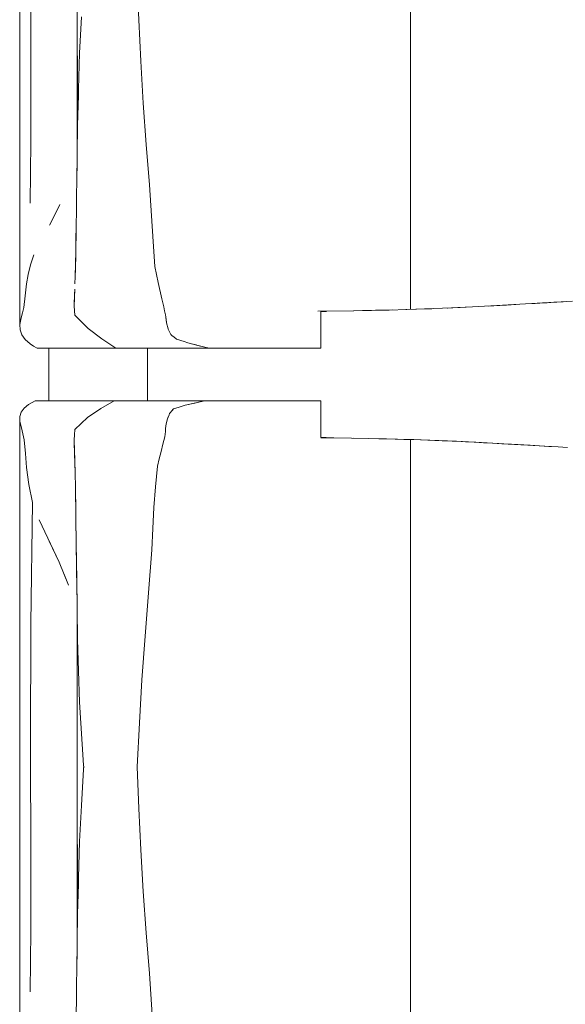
# Model space of a CAD drawing. Header units: millimetres. Extents: x -261 to 187, y -214 to 106.
# Tile 740 of 1056: x -203.547 to -203.131, y 7.965 to 8.716. Entities that reach past the tile are written whole.
import ezdxf

# ---------------------------------------------------------------- set-up
doc = ezdxf.new("R2010")
doc.units = ezdxf.units.MM
doc.header["$LTSCALE"] = 0.005
doc.header["$MEASUREMENT"] = 0
doc.layers.add('IFC-Elemento de mobília-Contorno', color=9, linetype='Continuous', lineweight=5)
doc.layers.add('IFC-Laje-Contorno', color=9, linetype='Continuous', lineweight=5)

msp = doc.modelspace()

# ---------------------------------------------------------------- linework, layer by layer
at = {"layer": 'IFC-Elemento de mobília-Contorno', "lineweight": 5}
for p, q in [((-203.5037, 8.60834), (-203.5037, 8.86946)), ((-203.54743, 8.8607), (-203.54742, 8.65076)), ((-203.53913, 8.76387), (-203.53893, 8.67573)), ((-203.45797, 8.74728), (-203.4566, 8.71543)), ((-203.24955, 8.69429), (-203.24955, 8.73176)), ((-203.50173, 8.69016), (-203.50025, 8.71781)), ((-203.4566, 8.71543), (-203.45517, 8.68391)), ((-203.24959, 8.64521), (-203.24955, 8.69429)), ((-203.50338, 8.63513), (-203.50338, 8.68799)), ((-203.50256, 8.66264), (-203.50173, 8.69016)), ((-203.45517, 8.68391), (-203.45319, 8.65204)), ((-203.53893, 8.67573), (-203.5389, 8.62246)), ((-203.5027, 8.65785), (-203.50256, 8.66264)), ((-203.50338, 8.63513), (-203.5027, 8.65785)), ((-203.54742, 8.65076), (-203.54734, 8.48314)), ((-203.45319, 8.65204), (-203.45101, 8.62052)), ((-203.24959, 8.64521), (-203.24956, 8.61319)), ((-203.50363, 8.61366), (-203.50338, 8.63513)), ((-203.53933, 8.57566), (-203.5389, 8.62246)), ((-203.45101, 8.62052), (-203.44859, 8.58962)), ((-203.5039, 8.59162), (-203.50363, 8.61366)), ((-203.24956, 8.57873), (-203.24956, 8.61319)), ((-203.50389, 8.59227), (-203.5037, 8.60834)), ((-203.50402, 8.58202), (-203.50389, 8.59227)), ((-203.50394, 8.58886), (-203.5039, 8.59162)), ((-203.44859, 8.58962), (-203.44634, 8.55812)), ((-203.50418, 8.57021), (-203.50402, 8.58202)), ((-203.52473, 8.55896), (-203.51675, 8.57468)), ((-203.52074, 8.56682), (-203.51675, 8.57468)), ((-203.50417, 8.5705), (-203.50408, 8.57786)), ((-203.24956, 8.57873), (-203.24955, 8.53682)), ((-203.52473, 8.55896), (-203.52074, 8.56682)), ((-203.50433, 8.55841), (-203.50418, 8.57021)), ((-203.50422, 8.56662), (-203.50417, 8.5705)), ((-203.50451, 8.5475), (-203.50433, 8.55841)), ((-203.44634, 8.55812), (-203.4454, 8.5428)), ((-203.50457, 8.54424), (-203.50446, 8.54962)), ((-203.50446, 8.54962), (-203.50438, 8.5555)), ((-203.50469, 8.53658), (-203.50451, 8.5475)), ((-203.4454, 8.5428), (-203.44447, 8.52748)), ((-203.53909, 8.52871), (-203.53659, 8.5362)), ((-203.505, 8.52544), (-203.50469, 8.53658)), ((-203.50486, 8.52894), (-203.50477, 8.53395)), ((-203.24956, 8.49474), (-203.24955, 8.53682)), ((-203.54097, 8.52139), (-203.53909, 8.52871)), ((-203.50514, 8.52036), (-203.50486, 8.52894)), ((-203.44447, 8.52748), (-203.44313, 8.52131)), ((-203.54215, 8.51429), (-203.54097, 8.52139)), ((-203.5053, 8.51429), (-203.505, 8.52544)), ((-203.44313, 8.52131), (-203.4418, 8.51515)), ((-203.54318, 8.50518), (-203.54215, 8.51429)), ((-203.4418, 8.51515), (-203.43914, 8.50281)), ((-203.5442, 8.49609), (-203.54318, 8.50518)), ((-203.5059, 8.49831), (-203.5056, 8.5063)), ((-203.50569, 8.50355), (-203.50547, 8.51003)), ((-203.5056, 8.5063), (-203.50555, 8.50782)), ((-203.50591, 8.49707), (-203.50569, 8.50355)), ((-203.50591, 8.49707), (-203.50534, 8.49035)), ((-203.5059, 8.49831), (-203.50588, 8.49803)), ((-203.43914, 8.50281), (-203.4384, 8.49977)), ((-203.4384, 8.49977), (-203.43767, 8.49674)), ((-203.43767, 8.49674), (-203.43694, 8.49371)), ((-203.22515, 8.49562), (-203.21158, 8.4962)), ((-203.21334, 8.49616), (-203.20224, 8.49668)), ((-203.21158, 8.4962), (-203.19761, 8.49693)), ((-203.19761, 8.49693), (-203.18363, 8.49765)), ((-203.19021, 8.49731), (-203.18136, 8.4978)), ((-203.18363, 8.49765), (-203.16185, 8.49889)), ((-203.18363, 8.49765), (-203.17638, 8.49806)), ((-203.18136, 8.4978), (-203.17336, 8.49824)), ((-203.17638, 8.49806), (-203.16912, 8.49847)), ((-203.17336, 8.49824), (-203.17129, 8.49835)), ((-203.16185, 8.49889), (-203.15459, 8.4993)), ((-203.16185, 8.49889), (-203.15712, 8.49916)), ((-203.15712, 8.49916), (-203.14888, 8.49963)), ((-203.15459, 8.4993), (-203.14743, 8.49972)), ((-203.14888, 8.49963), (-203.13462, 8.50046)), ((-203.14888, 8.49963), (-203.14532, 8.49984)), ((-203.14743, 8.49972), (-203.12592, 8.50096)), ((-203.14743, 8.49972), (-203.13309, 8.50055)), ((-203.14743, 8.49972), (-203.14026, 8.50013)), ((-203.14026, 8.50013), (-203.13309, 8.50055)), ((-203.54628, 8.48822), (-203.54524, 8.49215)), ((-203.54524, 8.49215), (-203.5442, 8.49609)), ((-203.50534, 8.49035), (-203.5003, 8.48522)), ((-203.43694, 8.49371), (-203.4362, 8.49067)), ((-203.4362, 8.49067), (-203.43603, 8.48918)), ((-203.43603, 8.48918), (-203.43553, 8.4847)), ((-203.43603, 8.48918), (-203.4357, 8.48619)), ((-203.32019, 8.49333), (-203.29276, 8.49374)), ((-203.31774, 8.49314), (-203.31556, 8.49314)), ((-203.31774, 8.47834), (-203.31774, 8.49314)), ((-203.31556, 8.49314), (-203.31358, 8.49314)), ((-203.29287, 8.49373), (-203.27923, 8.494)), ((-203.28621, 8.49386), (-203.27614, 8.49406)), ((-203.27923, 8.494), (-203.26571, 8.49425)), ((-203.27614, 8.49406), (-203.26326, 8.49432)), ((-203.26571, 8.49425), (-203.25221, 8.49465)), ((-203.25306, 8.49463), (-203.25274, 8.49464)), ((-203.25274, 8.49464), (-203.23714, 8.49515)), ((-203.25274, 8.49464), (-203.24494, 8.49489)), ((-203.25221, 8.49465), (-203.23871, 8.49505)), ((-203.24494, 8.49489), (-203.23714, 8.49515)), ((-203.23871, 8.49505), (-203.22515, 8.49562)), ((-203.23714, 8.49515), (-203.23336, 8.49527)), ((-203.22118, 8.49579), (-203.21334, 8.49616)), ((-203.22117, 8.49579), (-203.21334, 8.49616)), ((-203.54734, 8.48314), (-203.54628, 8.48822)), ((-203.54734, 8.48314), (-203.54719, 8.47903)), ((-203.5003, 8.48522), (-203.49525, 8.48009)), ((-203.4357, 8.48619), (-203.43553, 8.4847)), ((-203.43553, 8.4847), (-203.43519, 8.48344)), ((-203.43519, 8.48344), (-203.43451, 8.48093)), ((-203.54719, 8.47903), (-203.54582, 8.47531)), ((-203.54582, 8.47531), (-203.54333, 8.47176)), ((-203.49525, 8.48009), (-203.48471, 8.47225)), ((-203.43451, 8.48093), (-203.43417, 8.47967)), ((-203.43417, 8.47967), (-203.43368, 8.47864)), ((-203.43368, 8.47864), (-203.43319, 8.47762)), ((-203.43319, 8.47762), (-203.4327, 8.47659)), ((-203.4327, 8.47659), (-203.43221, 8.47556)), ((-203.43221, 8.47556), (-203.43111, 8.47466)), ((-203.43111, 8.47466), (-203.43, 8.47377)), ((-203.43, 8.47377), (-203.42779, 8.47197)), ((-203.31774, 8.46508), (-203.31774, 8.47834)), ((-203.54333, 8.47176), (-203.53949, 8.46836)), ((-203.53949, 8.46836), (-203.53683, 8.46672)), ((-203.53683, 8.46672), (-203.53417, 8.46508)), ((-203.48471, 8.47225), (-203.4742, 8.46508)), ((-203.42779, 8.47197), (-203.42209, 8.47022)), ((-203.42209, 8.47022), (-203.41923, 8.46934)), ((-203.41923, 8.46934), (-203.41638, 8.46845)), ((-203.41638, 8.46845), (-203.40625, 8.46593)), ((-203.41638, 8.46845), (-203.40962, 8.46677)), ((-203.41638, 8.46845), (-203.413, 8.46761)), ((-203.53417, 8.46508), (-203.4742, 8.46508)), ((-203.4742, 8.46508), (-203.43292, 8.46508)), ((-203.44997, 8.42501), (-203.44997, 8.46508)), ((-203.43292, 8.46508), (-203.40287, 8.46508)), ((-203.40625, 8.46593), (-203.40287, 8.46508)), ((-203.40287, 8.46508), (-203.40089, 8.46508)), ((-203.40089, 8.46508), (-203.39893, 8.46508)), ((-203.39893, 8.46508), (-203.397, 8.46508)), ((-203.397, 8.46508), (-203.39508, 8.46508)), ((-203.39508, 8.46508), (-203.39316, 8.46508)), ((-203.39316, 8.46508), (-203.39124, 8.46508)), ((-203.39124, 8.46508), (-203.38931, 8.46508)), ((-203.38931, 8.46508), (-203.38736, 8.46508)), ((-203.38736, 8.46508), (-203.38538, 8.46508)), ((-203.38538, 8.46508), (-203.38337, 8.46508)), ((-203.38337, 8.46508), (-203.38131, 8.46508)), ((-203.38131, 8.46508), (-203.37921, 8.46508)), ((-203.37921, 8.46508), (-203.37705, 8.46508)), ((-203.37705, 8.46508), (-203.37486, 8.46508)), ((-203.37486, 8.46508), (-203.37267, 8.46508)), ((-203.37267, 8.46508), (-203.37048, 8.46508)), ((-203.37048, 8.46508), (-203.36833, 8.46508)), ((-203.36833, 8.46508), (-203.36623, 8.46508)), ((-203.36623, 8.46508), (-203.36419, 8.46508)), ((-203.36419, 8.46508), (-203.36225, 8.46508)), ((-203.36225, 8.46508), (-203.36042, 8.46508)), ((-203.36042, 8.46508), (-203.35869, 8.46508)), ((-203.35869, 8.46508), (-203.35703, 8.46508)), ((-203.35703, 8.46508), (-203.35541, 8.46508)), ((-203.35541, 8.46508), (-203.35379, 8.46508)), ((-203.35379, 8.46508), (-203.35213, 8.46508)), ((-203.35213, 8.46508), (-203.35042, 8.46508)), ((-203.35042, 8.46508), (-203.3486, 8.46508)), ((-203.3486, 8.46508), (-203.34666, 8.46508)), ((-203.34666, 8.46508), (-203.34459, 8.46508)), ((-203.34459, 8.46508), (-203.3424, 8.46508)), ((-203.3424, 8.46508), (-203.34011, 8.46508)), ((-203.34011, 8.46508), (-203.33774, 8.46508)), ((-203.33774, 8.46508), (-203.33529, 8.46508)), ((-203.33529, 8.46508), (-203.33278, 8.46508)), ((-203.33278, 8.46508), (-203.33022, 8.46508)), ((-203.33022, 8.46508), (-203.32764, 8.46508)), ((-203.32764, 8.46508), (-203.32506, 8.46508)), ((-203.32506, 8.46508), (-203.32252, 8.46508)), ((-203.32252, 8.46508), (-203.32007, 8.46508)), ((-203.32007, 8.46508), (-203.31774, 8.46508)), ((-203.54399, 8.41935), (-203.54059, 8.42222)), ((-203.54059, 8.42222), (-203.53573, 8.42501)), ((-203.53573, 8.42501), (-203.47548, 8.42501)), ((-203.48558, 8.41907), (-203.47548, 8.42501)), ((-203.47548, 8.42501), (-203.40633, 8.42501)), ((-203.46022, 8.42501), (-203.44997, 8.42501)), ((-203.42574, 8.42026), (-203.42136, 8.42168)), ((-203.42355, 8.42097), (-203.42136, 8.42168)), ((-203.42136, 8.42168), (-203.40633, 8.42501)), ((-203.42136, 8.42168), (-203.41384, 8.42334)), ((-203.41384, 8.42334), (-203.41008, 8.42418)), ((-203.41008, 8.42418), (-203.40633, 8.42501)), ((-203.40802, 8.42501), (-203.40501, 8.42501)), ((-203.40633, 8.42501), (-203.40435, 8.42501)), ((-203.40501, 8.42501), (-203.40219, 8.42501)), ((-203.40435, 8.42501), (-203.40237, 8.42501)), ((-203.40237, 8.42501), (-203.40042, 8.42501)), ((-203.40042, 8.42501), (-203.39848, 8.42501)), ((-203.39848, 8.42501), (-203.39656, 8.42501)), ((-203.39656, 8.42501), (-203.39466, 8.42501)), ((-203.39466, 8.42501), (-203.39276, 8.42501)), ((-203.39276, 8.42501), (-203.39085, 8.42501)), ((-203.39085, 8.42501), (-203.38893, 8.42501)), ((-203.38893, 8.42501), (-203.38699, 8.42501)), ((-203.38699, 8.42501), (-203.38502, 8.42501)), ((-203.38502, 8.42501), (-203.38301, 8.42501)), ((-203.38301, 8.42501), (-203.38096, 8.42501)), ((-203.38096, 8.42501), (-203.37886, 8.42501)), ((-203.37886, 8.42501), (-203.37672, 8.42501)), ((-203.37672, 8.42501), (-203.37454, 8.42501)), ((-203.37454, 8.42501), (-203.37236, 8.42501)), ((-203.37236, 8.42501), (-203.3702, 8.42501)), ((-203.3702, 8.42501), (-203.36806, 8.42501)), ((-203.36806, 8.42501), (-203.36598, 8.42501)), ((-203.36598, 8.42501), (-203.36397, 8.42501)), ((-203.36397, 8.42501), (-203.36206, 8.42501)), ((-203.36206, 8.42501), (-203.36025, 8.42501)), ((-203.36025, 8.42501), (-203.35854, 8.42501)), ((-203.35854, 8.42501), (-203.3569, 8.42501)), ((-203.3569, 8.42501), (-203.35529, 8.42501)), ((-203.35529, 8.42501), (-203.35368, 8.42501)), ((-203.35368, 8.42501), (-203.35203, 8.42501)), ((-203.35203, 8.42501), (-203.35033, 8.42501)), ((-203.35033, 8.42501), (-203.34852, 8.42501)), ((-203.34852, 8.42501), (-203.34659, 8.42501)), ((-203.34659, 8.42501), (-203.34452, 8.42501)), ((-203.34452, 8.42501), (-203.34235, 8.42501)), ((-203.34235, 8.42501), (-203.34008, 8.42501)), ((-203.34008, 8.42501), (-203.33772, 8.42501)), ((-203.33772, 8.42501), (-203.33529, 8.42501)), ((-203.33529, 8.42501), (-203.33279, 8.42501)), ((-203.33279, 8.42501), (-203.33026, 8.42501)), ((-203.33026, 8.42501), (-203.32769, 8.42501)), ((-203.32769, 8.42501), (-203.32513, 8.42501)), ((-203.32513, 8.42501), (-203.32262, 8.42501)), ((-203.32262, 8.42501), (-203.32018, 8.42501)), ((-203.32018, 8.42501), (-203.31786, 8.42501)), ((-203.31786, 8.41175), (-203.31786, 8.42501)), ((-203.54732, 8.41299), (-203.54618, 8.41631)), ((-203.54618, 8.41631), (-203.54399, 8.41935)), ((-203.49574, 8.4124), (-203.48558, 8.41907)), ((-203.43486, 8.41121), (-203.43356, 8.41427)), ((-203.43443, 8.41223), (-203.43356, 8.41427)), ((-203.43356, 8.41427), (-203.43313, 8.41529)), ((-203.43313, 8.41529), (-203.43238, 8.41618)), ((-203.43238, 8.41618), (-203.43163, 8.41706)), ((-203.43163, 8.41706), (-203.43013, 8.41883)), ((-203.43163, 8.41706), (-203.43088, 8.41795)), ((-203.43088, 8.41795), (-203.43013, 8.41883)), ((-203.43013, 8.41883), (-203.42574, 8.42026)), ((-203.42574, 8.42026), (-203.42355, 8.42097)), ((-203.54743, 8.25956), (-203.54732, 8.41299)), ((-203.54732, 8.41299), (-203.54724, 8.40929)), ((-203.54724, 8.40929), (-203.54604, 8.40444)), ((-203.50534, 8.40315), (-203.49574, 8.4124)), ((-203.50534, 8.40315), (-203.50054, 8.40778)), ((-203.50054, 8.40778), (-203.49574, 8.4124)), ((-203.43596, 8.40589), (-203.43541, 8.40855)), ((-203.43596, 8.40589), (-203.43569, 8.40722)), ((-203.43569, 8.40722), (-203.43541, 8.40855)), ((-203.43541, 8.40855), (-203.43486, 8.41121)), ((-203.43486, 8.41121), (-203.43443, 8.41223)), ((-203.31786, 8.39696), (-203.31786, 8.41175)), ((-203.54604, 8.40444), (-203.54497, 8.39986)), ((-203.54497, 8.39986), (-203.5439, 8.39529)), ((-203.50591, 8.39533), (-203.50563, 8.39924)), ((-203.50591, 8.39517), (-203.50563, 8.39916)), ((-203.50563, 8.39924), (-203.50534, 8.40315)), ((-203.50563, 8.39916), (-203.50534, 8.40315)), ((-203.43684, 8.39748), (-203.43662, 8.39959)), ((-203.43662, 8.39959), (-203.4364, 8.40169)), ((-203.4364, 8.40169), (-203.43618, 8.40379)), ((-203.43618, 8.40379), (-203.43596, 8.40589)), ((-203.5439, 8.39529), (-203.54303, 8.38481)), ((-203.50591, 8.39517), (-203.50556, 8.38312)), ((-203.50591, 8.39517), (-203.50568, 8.38714)), ((-203.43962, 8.38631), (-203.43823, 8.39189)), ((-203.43823, 8.39189), (-203.43684, 8.39748)), ((-203.31786, 8.39696), (-203.31567, 8.39696)), ((-203.31786, 8.3969), (-203.30807, 8.39676)), ((-203.31567, 8.39696), (-203.31367, 8.39696)), ((-203.30807, 8.39676), (-203.29448, 8.39656)), ((-203.29448, 8.39656), (-203.28116, 8.39631)), ((-203.29266, 8.39651), (-203.28116, 8.39631)), ((-203.28116, 8.39631), (-203.26783, 8.39606)), ((-203.27367, 8.39617), (-203.25943, 8.39579)), ((-203.26783, 8.39606), (-203.25456, 8.39568)), ((-203.25943, 8.39579), (-203.24684, 8.39546)), ((-203.25456, 8.39568), (-203.24128, 8.3953)), ((-203.24956, 8.39554), (-203.24955, 8.3627)), ((-203.2418, 8.39531), (-203.22538, 8.39461)), ((-203.24128, 8.3953), (-203.22788, 8.39474)), ((-203.22788, 8.39474), (-203.21447, 8.39419)), ((-203.22538, 8.39461), (-203.21682, 8.39425)), ((-203.22538, 8.39461), (-203.21025, 8.39397)), ((-203.21682, 8.39425), (-203.21032, 8.39397)), ((-203.21447, 8.39419), (-203.20069, 8.39348)), ((-203.21447, 8.39419), (-203.20758, 8.39383)), ((-203.20758, 8.39383), (-203.20069, 8.39348)), ((-203.20086, 8.39349), (-203.19961, 8.39342)), ((-203.20069, 8.39348), (-203.1938, 8.39312)), ((-203.19961, 8.39342), (-203.19094, 8.39295)), ((-203.1938, 8.39312), (-203.18691, 8.39277)), ((-203.19094, 8.39295), (-203.18228, 8.39249)), ((-203.19094, 8.39295), (-203.17832, 8.39228)), ((-203.18691, 8.39277), (-203.17977, 8.39236)), ((-203.18228, 8.39249), (-203.17883, 8.39231)), ((-203.17977, 8.39236), (-203.17263, 8.39196)), ((-203.17977, 8.39236), (-203.15836, 8.39116)), ((-203.17977, 8.39236), (-203.16549, 8.39156)), ((-203.17263, 8.39196), (-203.15836, 8.39116)), ((-203.16549, 8.39156), (-203.15836, 8.39116)), ((-203.16424, 8.39149), (-203.15596, 8.39101)), ((-203.15836, 8.39116), (-203.15124, 8.39074)), ((-203.54303, 8.38481), (-203.54215, 8.37434)), ((-203.50568, 8.38753), (-203.50546, 8.37974)), ((-203.50559, 8.38414), (-203.50556, 8.38312)), ((-203.44101, 8.38071), (-203.43962, 8.38631)), ((-203.15596, 8.39101), (-203.14712, 8.3905)), ((-203.15124, 8.39074), (-203.14412, 8.39033)), ((-203.14712, 8.3905), (-203.142, 8.3902)), ((-203.14412, 8.39033), (-203.13701, 8.38992)), ((-203.13701, 8.38992), (-203.12989, 8.38951)), ((-203.50556, 8.38312), (-203.50544, 8.3791)), ((-203.50546, 8.37974), (-203.50521, 8.36955)), ((-203.50544, 8.3791), (-203.50519, 8.3683)), ((-203.4424, 8.37513), (-203.44101, 8.38071)), ((-203.54215, 8.37434), (-203.54046, 8.36126)), ((-203.50521, 8.36955), (-203.50497, 8.35936)), ((-203.44378, 8.35938), (-203.4424, 8.37513)), ((-203.54046, 8.36126), (-203.53768, 8.34761)), ((-203.24955, 8.32656), (-203.24955, 8.3627)), ((-203.50497, 8.35936), (-203.5046, 8.33622)), ((-203.50495, 8.3581), (-203.50493, 8.3575)), ((-203.50493, 8.3575), (-203.5047, 8.34259)), ((-203.44516, 8.34363), (-203.44378, 8.35938)), ((-203.53883, 8.2551), (-203.53768, 8.34761)), ((-203.44591, 8.3276), (-203.44516, 8.34363)), ((-203.53271, 8.33432), (-203.51739, 8.30202)), ((-203.5046, 8.33622), (-203.50431, 8.31537)), ((-203.50458, 8.33532), (-203.50458, 8.33501)), ((-203.50458, 8.33501), (-203.50433, 8.31702)), ((-203.44666, 8.31156), (-203.44591, 8.3276)), ((-203.24955, 8.29075), (-203.24955, 8.32656)), ((-203.52505, 8.31817), (-203.51739, 8.30202)), ((-203.50431, 8.31537), (-203.50416, 8.30403)), ((-203.50431, 8.31512), (-203.50428, 8.31301)), ((-203.50428, 8.31301), (-203.50398, 8.28987)), ((-203.44923, 8.27856), (-203.44666, 8.31156)), ((-203.51739, 8.30202), (-203.51032, 8.28462)), ((-203.50416, 8.30403), (-203.50401, 8.29268)), ((-203.51386, 8.29332), (-203.51032, 8.28462)), ((-203.50401, 8.29268), (-203.50394, 8.2871)), ((-203.50398, 8.28987), (-203.50367, 8.26625)), ((-203.24958, 8.26411), (-203.24955, 8.29075)), ((-203.50392, 8.28553), (-203.5037, 8.26831)), ((-203.45186, 8.24576), (-203.44923, 8.27856)), ((-203.5037, 8.00719), (-203.5037, 8.26831)), ((-203.50367, 8.26625), (-203.50338, 8.24309)), ((-203.24958, 8.26411), (-203.24955, 8.23426)), ((-203.54743, 8.25956), (-203.54742, 8.04961)), ((-203.53913, 8.16273), (-203.53883, 8.2551)), ((-203.50338, 8.24309), (-203.50185, 8.19543)), ((-203.45424, 8.21248), (-203.45186, 8.24576)), ((-203.24955, 8.23426), (-203.24955, 8.19812)), ((-203.45617, 8.17961), (-203.45424, 8.21248)), ((-203.24957, 8.1627), (-203.24955, 8.19812)), ((-203.50185, 8.19543), (-203.49877, 8.14743)), ((-203.45797, 8.14613), (-203.45617, 8.17961)), ((-203.53913, 8.16273), (-203.53893, 8.07458)), ((-203.24957, 8.1627), (-203.24955, 8.13061)), ((-203.50025, 8.11666), (-203.49877, 8.14431)), ((-203.49877, 8.14743), (-203.49861, 8.14613)), ((-203.49877, 8.14743), (-203.49869, 8.14678)), ((-203.49877, 8.14431), (-203.49861, 8.14613)), ((-203.49877, 8.14431), (-203.49869, 8.14522)), ((-203.49869, 8.14678), (-203.49861, 8.14613)), ((-203.49869, 8.14522), (-203.49861, 8.14613)), ((-203.45797, 8.14613), (-203.4566, 8.11429)), ((-203.24955, 8.09315), (-203.24955, 8.13061)), ((-203.50173, 8.08901), (-203.50025, 8.11666)), ((-203.4566, 8.11429), (-203.45517, 8.08276)), ((-203.24959, 8.04407), (-203.24955, 8.09315)), ((-203.50338, 8.03399), (-203.50338, 8.08685)), ((-203.50256, 8.0615), (-203.50173, 8.08901)), ((-203.45517, 8.08276), (-203.45319, 8.0509)), ((-203.53893, 8.07458), (-203.5389, 8.02131)), ((-203.5027, 8.0567), (-203.50256, 8.0615)), ((-203.50338, 8.03399), (-203.5027, 8.0567)), ((-203.54742, 8.04961), (-203.54734, 7.882)), ((-203.45319, 8.0509), (-203.45101, 8.01938)), ((-203.24959, 8.04407), (-203.24956, 8.01205)), ((-203.50363, 8.01252), (-203.50338, 8.03399)), ((-203.53933, 7.97452), (-203.5389, 8.02131)), ((-203.45101, 8.01938), (-203.44859, 7.98848)), ((-203.5039, 7.99047), (-203.50363, 8.01252)), ((-203.24956, 7.97758), (-203.24956, 8.01205)), ((-203.50389, 7.99113), (-203.5037, 8.00719)), ((-203.50402, 7.98087), (-203.50389, 7.99113)), ((-203.50394, 7.98772), (-203.5039, 7.99047)), ((-203.44859, 7.98848), (-203.44634, 7.95698)), ((-203.50418, 7.96907), (-203.50402, 7.98087)), ((-203.50417, 7.96936), (-203.50408, 7.97672)), ((-203.24956, 7.97758), (-203.24955, 7.93567)), ((-203.50433, 7.95727), (-203.50418, 7.96907)), ((-203.50422, 7.96548), (-203.50417, 7.96936))]:
    msp.add_line(p, q, dxfattribs=at)
at = {"layer": 'IFC-Laje-Contorno', "lineweight": 5}
msp.add_line((-203.52519, 8.42501), (-203.52519, 8.46508), dxfattribs=at)

doc.saveas('drawing.dxf')
